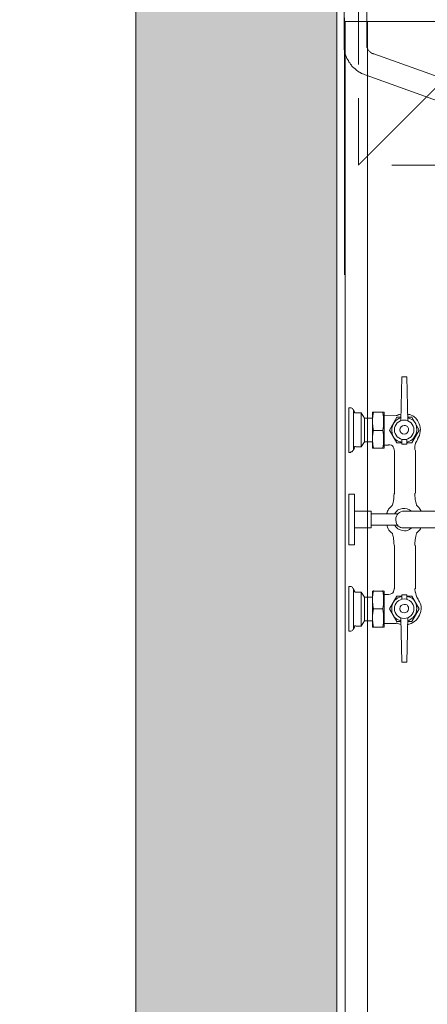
# Model space of a CAD drawing. Extents: x 3940905 to 4145695, y 925352 to 1109797.
# Tile 682 of 1056: x 4030917 to 4031373, y 1100216 to 1101317. Entities that reach past the tile are written whole.
import ezdxf

# ---------------------------------------------------------------- set-up
doc = ezdxf.new("R2010")
doc.units = 0
doc.header["$LTSCALE"] = 750
doc.header["$MEASUREMENT"] = 0
doc.linetypes.add('DASHED', pattern=[0.75, 0.5, -0.25])
doc.layers.get('0').update_dxf_attribs({"linetype": 'CONTINUOUS', "lineweight": 0})
for name, color, linetype, lineweight in [('CKD Equipments', 252, 'CONTINUOUS', 0), ('HATCH', 7, 'CONTINUOUS', 0), ('wall', 7, 'CONTINUOUS', 25)]:
    doc.layers.add(name, color=color, linetype=linetype, lineweight=lineweight)

# ---------------------------------------------------------------- blocks, each defined once
blk = doc.blocks.new('3')
at = {"color": 1, "linetype": 'DASHED', "ltscale": 0.2, "const_width": 1}
for points in [[(4045037.1, 1046868.2), (4044137.1, 1047768.2)], [(4045037.1, 1047768.2), (4044137.1, 1046868.2)]]:
    blk.add_lwpolyline(points, dxfattribs=at)
at = {"color": 1, "linetype": 'DASHED', "ltscale": 0.2}
blk.add_lwpolyline([(4044137.1, 1047768.2), (4045037.1, 1047768.2), (4045037.1, 1046868.2), (4044137.1, 1046868.2)], close=True, dxfattribs=at)

msp = doc.modelspace()

# ---------------------------------------------------------------- hatches: boundary and pattern name
at = {"layer": 'HATCH'}
h = msp.add_hatch(color=8, dxfattribs=at)
h.dxf.hatch_style = 1
h.paths.add_polyline_path([(4043641.8, 1102308.4), (4031046.8, 1102308.4), (4031046.8, 1088263.4), (4030916.8, 1088263.4), (4030916.8, 1074300.4), (4031079.8, 1074300.4), (4031079.8, 1067776.4), (4031536.8, 1067776.4), (4031536.8, 1072350.4), (4031536.8, 1074463.4), (4031146.8, 1074463.4), (4031146.8, 1088033.5), (4031271.8, 1088033.4), (4031271.8, 1102078.4), (4043641.8, 1102078.4)])

# ---------------------------------------------------------------- linework, layer by layer
at = {"layer": 'CKD Equipments', "color": 252}
for p, q in [((4031280, 1101971, -7.6), (4031280, 1101288.2, -7.6)), ((4031305.4, 1101288.2, -7.6), (4031305.4, 1101971, -7.6)), ((4031280, 1101288.2, -7.6), (4031280, 1101286.6, -7.6)), ((4031280, 1101286.6, -7.6), (4031280, 1101285.1, -7.6)), ((4031280, 1101285.1, -7.6), (4031280, 1101283.6, -7.6)), ((4031280, 1101283.6, -7.6), (4031280.5, 1101282.1, -7.6)), ((4031280.5, 1101282.1, -7.6), (4031281, 1101280.5, -7.6)), ((4031281, 1101280.5, -7.6), (4031281, 1101279.5, -7.6)), ((4031281, 1101279.5, -7.6), (4031281.5, 1101278, -7.6)), ((4031281.5, 1101278, -7.6), (4031282, 1101276.5, -7.6)), ((4031305.4, 1101287.6, -7.6), (4031305.4, 1101288.2, -7.6)), ((4031305.4, 1101287.1, -7.6), (4031305.4, 1101287.6, -7.6)), ((4031305.4, 1101286.6, -7.6), (4031305.4, 1101287.1, -7.6)), ((4031305.4, 1101286.1, -7.6), (4031305.4, 1101286.6, -7.6)), ((4031305.9, 1101285.6, -7.6), (4031305.4, 1101286.1, -7.6)), ((4031305.9, 1101285.1, -7.6), (4031305.9, 1101285.6, -7.6)), ((4031305.9, 1101284.6, -7.6), (4031305.9, 1101285.1, -7.6)), ((4031306.4, 1101284.6, -7.6), (4031305.9, 1101284.6, -7.6)), ((4031306.4, 1101284.1, -7.6), (4031306.4, 1101284.6, -7.6)), ((4031306.4, 1101283.6, -7.6), (4031306.4, 1101284.1, -7.6)), ((4031306.9, 1101283.6, -7.6), (4031306.4, 1101283.6, -7.6)), ((4031306.9, 1101283.1, -7.6), (4031306.9, 1101283.6, -7.6)), ((4031307.5, 1101282.6, -7.6), (4031306.9, 1101283.1, -7.6)), ((4031308, 1101282.1, -7.6), (4031307.5, 1101282.6, -7.6)), ((4031308.5, 1101281.5, -7.6), (4031308, 1101282.1, -7.6)), ((4031309, 1101281, -7.6), (4031308.5, 1101281.5, -7.6)), ((4031309.5, 1101281, -7.6), (4031309, 1101281, -7.6)), ((4031309.5, 1101280.5, -7.6), (4031309.5, 1101281, -7.6)), ((4031310, 1101280, -7.6), (4031309.5, 1101280.5, -7.6)), ((4031310.5, 1101280, -7.6), (4031310, 1101280, -7.6)), ((4031311, 1101279.5, -7.6), (4031310.5, 1101280, -7.6)), ((4031311.5, 1101279.5, -7.6), (4031311, 1101279.5, -7.6)), ((4031312, 1101279.5, -7.6), (4031311.5, 1101279.5, -7.6)), ((4031312.5, 1101279, -7.6), (4031312, 1101279.5, -7.6)), ((4031313, 1101279, -7.6), (4031312.5, 1101279, -7.6)), ((4031396.5, 1101249, -7.6), (4031313, 1101279, -7.6)), ((4031282, 1101276.5, -7.6), (4031282.5, 1101274.9, -7.6)), ((4031282.5, 1101274.9, -7.6), (4031283, 1101273.9, -7.6)), ((4031283, 1101273.9, -7.6), (4031284, 1101272.4, -7.6)), ((4031284, 1101272.4, -7.6), (4031284.6, 1101271.4, -7.6)), ((4031284.6, 1101271.4, -7.6), (4031285.1, 1101269.8, -7.6)), ((4031285.1, 1101269.8, -7.6), (4031286.1, 1101268.8, -7.6)), ((4031286.1, 1101268.8, -7.6), (4031287.1, 1101267.3, -7.6)), ((4031287.1, 1101267.3, -7.6), (4031288.1, 1101266.3, -7.6)), ((4031288.1, 1101266.3, -7.6), (4031288.6, 1101265.3, -7.6)), ((4031288.6, 1101265.3, -7.6), (4031289.6, 1101264.2, -7.6)), ((4031289.6, 1101264.2, -7.6), (4031290.7, 1101263.2, -7.6)), ((4031290.7, 1101263.2, -7.6), (4031292.2, 1101262.2, -7.6)), ((4031292.2, 1101262.2, -7.6), (4031293.2, 1101261.2, -7.6)), ((4031293.2, 1101261.2, -7.6), (4031294.2, 1101260.2, -7.6)), ((4031294.2, 1101260.2, -7.6), (4031295.2, 1101259.7, -7.6)), ((4031295.2, 1101259.7, -7.6), (4031296.8, 1101258.6, -7.6)), ((4031296.8, 1101258.6, -7.6), (4031297.8, 1101258.1, -7.6)), ((4031297.8, 1101258.1, -7.6), (4031299.3, 1101257.1, -7.6)), ((4031299.3, 1101257.1, -7.6), (4031300.3, 1101256.6, -7.6)), ((4031300.3, 1101256.6, -7.6), (4031301.9, 1101256.1, -7.6)), ((4031301.9, 1101256.1, -7.6), (4031303.4, 1101255.6, -7.6)), ((4031303.4, 1101255.6, -7.6), (4031304.4, 1101255.1, -7.6)), ((4031304.4, 1101255.1, -7.6), (4031388.4, 1101225.1, -7.6))]:
    msp.add_line(p, q, dxfattribs=at)
at = {"layer": 'CKD Equipments', "color": 1, "true_color": 0xff0000}
msp.add_line((4031280.2, 1101319.2, -7.6), (4031280.2, 1101031.7, -7.6), dxfattribs=at)
at = {"layer": 'CKD Equipments', "color": 252, "true_color": 0x989898}
for p, q in [((4032021.3, 1101315.1, -7.6), (4031281, 1101315.1, -7.6)), ((4031281, 1101315.1, -7.6), (4031281, 1100108.7, -7.6)), ((4031306.2, 1100108.7, -7.6), (4031306.2, 1101315.1, -7.6))]:
    msp.add_line(p, q, dxfattribs=at)
at = {"layer": 'CKD Equipments', "color": 5}
for p, q in [((4031344.3, 1100917.7, -7.6), (4031343.3, 1100868.4, -7.6)), ((4031344.3, 1100917.7, -7.6), (4031349.9, 1100917.7, -7.6)), ((4031349.9, 1100917.7, -7.6), (4031351, 1100868.4, -7.6)), ((4031287.4, 1100883.1, -7.6), (4031285.3, 1100883.1, -7.6)), ((4031285.3, 1100833.3, -7.6), (4031285.3, 1100883.1, -7.6)), ((4031290.4, 1100881.1, -7.6), (4031290.4, 1100835.3, -7.6)), ((4031291.4, 1100878.1, -7.6), (4031290.4, 1100881.1, -7.6)), ((4031299.1, 1100877.6, -7.6), (4031293, 1100877.6, -7.6)), ((4031299.1, 1100877.6, -7.6), (4031302.6, 1100871.4, -7.6)), ((4031299.1, 1100839.4, -7.6), (4031299.1, 1100877.6, -7.6)), ((4031302.6, 1100845, -7.6), (4031302.6, 1100871.4, -7.6)), ((4031311.8, 1100871.4, -7.6), (4031302.6, 1100871.4, -7.6)), ((4031324.5, 1100878.1, -7.6), (4031311.8, 1100878.1, -7.6)), ((4031311.8, 1100878.1, -7.6), (4031311.8, 1100857.7, -7.6)), ((4031324.5, 1100837.9, -7.6), (4031324.5, 1100878.1, -7.6)), ((4031324.5, 1100874, -7.6), (4031338.2, 1100874.5, -7.6)), ((4031330.6, 1100858.2, -7.6), (4031338.7, 1100872.5, -7.6)), ((4031338.7, 1100872.5, -7.6), (4031343.8, 1100872.5, -7.6)), ((4031351, 1100872.5, -7.6), (4031355.5, 1100872.5, -7.6)), ((4031355.5, 1100872.5, -7.6), (4031363.7, 1100858.2, -7.6)), ((4031311.8, 1100857.7, -7.6), (4031311.8, 1100837.9, -7.6)), ((4031323.5, 1100857.7, -7.6), (4031312.8, 1100857.7, -7.6)), ((4031338.7, 1100844, -7.6), (4031330.6, 1100858.2, -7.6)), ((4031363.7, 1100858.2, -7.6), (4031355.5, 1100844, -7.6)), ((4031291.4, 1100838.4, -7.6), (4031290.4, 1100835.3, -7.6)), ((4031299.1, 1100839.4, -7.6), (4031293, 1100839.4, -7.6)), ((4031299.1, 1100839.4, -7.6), (4031302.6, 1100845, -7.6)), ((4031311.8, 1100845, -7.6), (4031302.6, 1100845, -7.6)), ((4031324.5, 1100837.9, -7.6), (4031311.8, 1100837.9, -7.6)), ((4031324.5, 1100841.4, -7.6), (4031329.6, 1100841.4, -7.6)), ((4031344.3, 1100844, -7.6), (4031338.7, 1100844, -7.6)), ((4031344.3, 1100847.5, -7.6), (4031344.3, 1100842.4, -7.6)), ((4031349.9, 1100842.4, -7.6), (4031344.3, 1100842.4, -7.6)), ((4031349.9, 1100847.5, -7.6), (4031349.9, 1100842.4, -7.6)), ((4031355.5, 1100844, -7.6), (4031349.9, 1100844, -7.6)), ((4031287.4, 1100833.3, -7.6), (4031285.3, 1100833.3, -7.6)), ((4031336.2, 1100787.5, -7.6), (4031336.2, 1100835.3, -7.6)), ((4031359.6, 1100787.5, -7.6), (4031359.6, 1100835.3, -7.6)), ((4031359.6, 1100787.5, -7.6), (4031359.6, 1100835.3, -7.6)), ((4031336.2, 1100813.4, -7.6), (4031336.2, 1100786.5, -7.6)), ((4031285.3, 1100786.5, -7.6), (4031285.3, 1100730, -7.6)), ((4031285.3, 1100786.5, -7.6), (4031291.4, 1100786.5, -7.6)), ((4031291.4, 1100786.5, -7.6), (4031291.4, 1100758, -7.6)), ((4031310.3, 1100767.6, -7.6), (4031291.4, 1100767.6, -7.6)), ((4031310.3, 1100748.8, -7.6), (4031310.3, 1100767.6, -7.6)), ((4031340.3, 1100764.6, -7.6), (4031310.3, 1100764.6, -7.6)), ((4031850.4, 1100767.6, -7.6), (4031347.1, 1100767.6, -7.6)), ((4031291.4, 1100758, -7.6), (4031291.4, 1100730, -7.6)), ((4031310.3, 1100748.8, -7.6), (4031291.4, 1100748.8, -7.6)), ((4031340.3, 1100751.9, -7.6), (4031310.3, 1100751.9, -7.6)), ((4031850.4, 1100748.8, -7.6), (4031347.1, 1100748.8, -7.6)), ((4031285.3, 1100730, -7.6), (4031291.4, 1100730, -7.6)), ((4031336.2, 1100680.6, -7.6), (4031336.2, 1100729, -7.6)), ((4031336.2, 1100703, -7.6), (4031336.2, 1100729, -7.6)), ((4031359.6, 1100703, -7.6), (4031359.6, 1100729, -7.6)), ((4031359.6, 1100680.6, -7.6), (4031359.6, 1100729, -7.6)), ((4031287.4, 1100683.2, -7.6), (4031285.3, 1100683.2, -7.6)), ((4031285.3, 1100683.2, -7.6), (4031285.3, 1100633.3, -7.6)), ((4031290.4, 1100635.4, -7.6), (4031290.4, 1100681.1, -7.6)), ((4031291.4, 1100678.1, -7.6), (4031290.4, 1100681.1, -7.6)), ((4031299.1, 1100677.1, -7.6), (4031293, 1100677.1, -7.6)), ((4031299.1, 1100677.1, -7.6), (4031302.6, 1100671.5, -7.6)), ((4031299.1, 1100638.9, -7.6), (4031299.1, 1100677.1, -7.6)), ((4031324.5, 1100678.1, -7.6), (4031311.8, 1100678.1, -7.6)), ((4031311.8, 1100658.3, -7.6), (4031311.8, 1100678.1, -7.6)), ((4031324.5, 1100678.1, -7.6), (4031324.5, 1100637.9, -7.6)), ((4031324.5, 1100674.5, -7.6), (4031329.6, 1100674.5, -7.6)), ((4031338.7, 1100672.5, -7.6), (4031330.6, 1100658.3, -7.6)), ((4031344.3, 1100672.5, -7.6), (4031338.7, 1100672.5, -7.6)), ((4031344.3, 1100668.9, -7.6), (4031344.3, 1100674, -7.6)), ((4031349.9, 1100674, -7.6), (4031344.3, 1100674, -7.6)), ((4031349.9, 1100668.9, -7.6), (4031349.9, 1100674, -7.6)), ((4031355.5, 1100672.5, -7.6), (4031349.9, 1100672.5, -7.6)), ((4031363.7, 1100658.3, -7.6), (4031355.5, 1100672.5, -7.6)), ((4031302.6, 1100671.5, -7.6), (4031302.6, 1100645, -7.6)), ((4031311.8, 1100671.5, -7.6), (4031302.6, 1100671.5, -7.6)), ((4031311.8, 1100637.9, -7.6), (4031311.8, 1100658.3, -7.6)), ((4031323.5, 1100658.3, -7.6), (4031312.8, 1100658.3, -7.6)), ((4031330.6, 1100658.3, -7.6), (4031338.7, 1100644, -7.6)), ((4031355.5, 1100644, -7.6), (4031363.7, 1100658.3, -7.6)), ((4031299.1, 1100638.9, -7.6), (4031293, 1100638.9, -7.6)), ((4031299.1, 1100638.9, -7.6), (4031302.6, 1100645, -7.6)), ((4031311.8, 1100645, -7.6), (4031302.6, 1100645, -7.6)), ((4031324.5, 1100642, -7.6), (4031338.2, 1100642, -7.6)), ((4031338.7, 1100644, -7.6), (4031343.8, 1100644, -7.6)), ((4031344.3, 1100598.7, -7.6), (4031343.3, 1100648.1, -7.6)), ((4031349.9, 1100598.7, -7.6), (4031351, 1100648.1, -7.6)), ((4031351, 1100644, -7.6), (4031355.5, 1100644, -7.6)), ((4031287.4, 1100633.3, -7.6), (4031285.3, 1100633.3, -7.6)), ((4031291.4, 1100637.9, -7.6), (4031290.4, 1100635.4, -7.6)), ((4031324.5, 1100637.9, -7.6), (4031311.8, 1100637.9, -7.6)), ((4031344.3, 1100598.7, -7.6), (4031349.9, 1100598.7, -7.6))]:
    msp.add_line(p, q, dxfattribs=at)
for centre in [(4031347.1, 1100858.5, -7.6), (4031347.1, 1100658.5, -7.6)]:
    msp.add_circle(centre, 10.9, dxfattribs=at)
for points in [[(4031289.8, 1100881.1, -7.6), (4031289.5, 1100882.3, -7.6), (4031288.4, 1100883.1, -7.6), (4031287.1, 1100883.1, -7.6), (4031287.1, 1100883.1, -7.6), (4031287.1, 1100883.1, -7.6), (4031287.1, 1100883.1, -7.6)], [(4031291.1, 1100878.6, -7.6), (4031291.3, 1100878, -7.6), (4031292, 1100877.6, -7.6), (4031292.7, 1100877.6, -7.6), (4031292.7, 1100877.6, -7.6), (4031292.7, 1100877.6, -7.6), (4031292.7, 1100877.6, -7.6)], [(4031312.6, 1100878.2, -7.6), (4031311.5, 1100871.5, -7.6), (4031311.5, 1100864.7, -7.6), (4031312.6, 1100858.1, -7.6), (4031312.6, 1100858.1, -7.6), (4031312.6, 1100858.1, -7.6), (4031312.6, 1100858.1, -7.6)], [(4031323.2, 1100858.1, -7.6), (4031324.2, 1100864.7, -7.6), (4031324.2, 1100871.5, -7.6), (4031323.2, 1100878.2, -7.6), (4031323.2, 1100878.2, -7.6), (4031323.2, 1100878.2, -7.6), (4031323.2, 1100878.2, -7.6)], [(4031343.5, 1100872, -7.6), (4031337.2, 1100870.3, -7.6), (4031333, 1100864.5, -7.6), (4031333.2, 1100858.1, -7.6)], [(4031338, 1100874.5, -7.6), (4031338.5, 1100874.5, -7.6), (4031338.9, 1100874.6, -7.6), (4031339.4, 1100874.8, -7.6), (4031339.4, 1100874.8, -7.6), (4031339.4, 1100874.8, -7.6), (4031339.4, 1100874.8, -7.6)], [(4031343.5, 1100876.2, -7.6), (4031342.2, 1100875.9, -7.6), (4031340.9, 1100875.5, -7.6), (4031339.6, 1100874.9, -7.6), (4031339.6, 1100874.9, -7.6), (4031339.6, 1100874.9, -7.6), (4031339.6, 1100874.9, -7.6)], [(4031363.8, 1100865.4, -7.6), (4031361.5, 1100871.1, -7.6), (4031356.4, 1100875.1, -7.6), (4031350.4, 1100876.2, -7.6), (4031350.4, 1100876.2, -7.6), (4031350.4, 1100876.2, -7.6), (4031350.4, 1100876.2, -7.6)], [(4031361.1, 1100858.1, -7.6), (4031361.3, 1100864.5, -7.6), (4031357, 1100870.3, -7.6), (4031350.8, 1100872, -7.6), (4031350.8, 1100872, -7.6), (4031350.8, 1100872, -7.6), (4031350.8, 1100872, -7.6)], [(4031362, 1100848.3, -7.6), (4031365.5, 1100853.3, -7.6), (4031366.2, 1100859.8, -7.6), (4031363.8, 1100865.4, -7.6)], [(4031312.6, 1100858.4, -7.6), (4031311.5, 1100851.7, -7.6), (4031311.5, 1100844.9, -7.6), (4031312.6, 1100838.2, -7.6), (4031312.6, 1100838.2, -7.6), (4031312.6, 1100838.2, -7.6), (4031312.6, 1100838.2, -7.6)], [(4031323.2, 1100838.2, -7.6), (4031324.2, 1100844.9, -7.6), (4031324.2, 1100851.7, -7.6), (4031323.2, 1100858.4, -7.6), (4031323.2, 1100858.4, -7.6), (4031323.2, 1100858.4, -7.6), (4031323.2, 1100858.4, -7.6)], [(4031333.2, 1100858.1, -7.6), (4031333.3, 1100851.6, -7.6), (4031337.9, 1100846.1, -7.6), (4031344.3, 1100844.8, -7.6), (4031344.3, 1100844.8, -7.6), (4031344.3, 1100844.8, -7.6), (4031344.3, 1100844.8, -7.6)], [(4031350, 1100844.8, -7.6), (4031356.3, 1100846.1, -7.6), (4031360.9, 1100851.6, -7.6), (4031361.1, 1100858.1, -7.6)], [(4031362.4, 1100848.1, -7.6), (4031359.8, 1100844.5, -7.6), (4031358.7, 1100840, -7.6), (4031359.2, 1100835.6, -7.6), (4031359.2, 1100835.6, -7.6), (4031359.2, 1100835.6, -7.6), (4031359.2, 1100835.6, -7.6)], [(4031292.7, 1100839.9, -7.6), (4031292, 1100839.9, -7.6), (4031291.3, 1100839.5, -7.6), (4031291.1, 1100838.8, -7.6), (4031291.1, 1100838.8, -7.6), (4031291.1, 1100838.8, -7.6), (4031291.1, 1100838.8, -7.6)], [(4031335.7, 1100835.6, -7.6), (4031335.7, 1100839.1, -7.6), (4031332.8, 1100841.9, -7.6), (4031329.3, 1100841.9, -7.6), (4031329.3, 1100841.9, -7.6), (4031329.3, 1100841.9, -7.6), (4031329.3, 1100841.9, -7.6)], [(4031335.7, 1100835.6, -7.6), (4031335.7, 1100839.1, -7.6), (4031332.8, 1100841.9, -7.6), (4031329.3, 1100841.9, -7.6), (4031329.3, 1100841.9, -7.6), (4031329.3, 1100841.9, -7.6), (4031329.3, 1100841.9, -7.6)], [(4031287.1, 1100833.8, -7.6), (4031288.4, 1100833.8, -7.6), (4031289.5, 1100834.6, -7.6), (4031289.8, 1100835.9, -7.6), (4031289.8, 1100835.9, -7.6), (4031289.8, 1100835.9, -7.6), (4031289.8, 1100835.9, -7.6)], [(4031333.9, 1100774.5, -7.6), (4031335.1, 1100778.8, -7.6), (4031335.7, 1100783.3, -7.6), (4031335.7, 1100787.7, -7.6), (4031335.7, 1100787.7, -7.6), (4031335.7, 1100787.7, -7.6), (4031335.7, 1100787.7, -7.6)], [(4031359.1, 1100787.7, -7.6), (4031359.1, 1100783.2, -7.6), (4031359.7, 1100778.6, -7.6), (4031361, 1100774.3, -7.6), (4031361, 1100774.3, -7.6), (4031361, 1100774.3, -7.6), (4031361, 1100774.3, -7.6)], [(4031333.9, 1100774.1, -7.6), (4031330.9, 1100771.6, -7.6), (4031328.7, 1100768.3, -7.6), (4031327.5, 1100764.5, -7.6), (4031327.5, 1100764.5, -7.6), (4031327.5, 1100764.5, -7.6), (4031327.5, 1100764.5, -7.6)], [(4031333.8, 1100774.3, -7.6), (4031333.8, 1100774.2, -7.6), (4031333.8, 1100774.1, -7.6), (4031333.8, 1100774.1, -7.6), (4031333.8, 1100774.1, -7.6), (4031333.8, 1100774.1, -7.6), (4031333.8, 1100774.1, -7.6)], [(4031355.4, 1100767.6, -7.6), (4031352.6, 1100770.1, -7.6), (4031348.8, 1100771.1, -7.6), (4031345.1, 1100770.5, -7.6)], [(4031366, 1100767.7, -7.6), (4031364.7, 1100770.1, -7.6), (4031363, 1100772.3, -7.6), (4031360.9, 1100774.1, -7.6), (4031360.9, 1100774.1, -7.6), (4031360.9, 1100774.1, -7.6), (4031360.9, 1100774.1, -7.6)], [(4031345.1, 1100770.5, -7.6), (4031341.4, 1100769.9, -7.6), (4031338.2, 1100767.7, -7.6), (4031336.3, 1100764.5, -7.6), (4031336.3, 1100764.5, -7.6), (4031336.3, 1100764.5, -7.6), (4031336.3, 1100764.5, -7.6)], [(4031327.5, 1100752.1, -7.6), (4031328.7, 1100748.3, -7.6), (4031330.9, 1100744.9, -7.6), (4031334, 1100742.4, -7.6), (4031334, 1100742.4, -7.6), (4031334, 1100742.4, -7.6), (4031334, 1100742.4, -7.6)], [(4031336.3, 1100752, -7.6), (4031338.2, 1100748.8, -7.6), (4031341.4, 1100746.5, -7.6), (4031345.1, 1100745.9, -7.6)], [(4031345.1, 1100745.9, -7.6), (4031348.8, 1100745.3, -7.6), (4031352.6, 1100746.4, -7.6), (4031355.4, 1100748.9, -7.6), (4031355.4, 1100748.9, -7.6), (4031355.4, 1100748.9, -7.6), (4031355.4, 1100748.9, -7.6)], [(4031360.8, 1100742.9, -7.6), (4031362.9, 1100744.6, -7.6), (4031364.7, 1100746.8, -7.6), (4031365.9, 1100749.2, -7.6), (4031365.9, 1100749.2, -7.6), (4031365.9, 1100749.2, -7.6), (4031365.9, 1100749.2, -7.6)], [(4031333.8, 1100742.2, -7.6), (4031333.8, 1100742.2, -7.6), (4031333.8, 1100742.2, -7.6), (4031333.8, 1100742.2, -7.6), (4031333.8, 1100742.2, -7.6), (4031333.8, 1100742.2, -7.6), (4031333.8, 1100742.2, -7.6)], [(4031335.7, 1100729.2, -7.6), (4031335.7, 1100733.7, -7.6), (4031335.1, 1100738.2, -7.6), (4031333.9, 1100742.5, -7.6), (4031333.9, 1100742.5, -7.6), (4031333.9, 1100742.5, -7.6), (4031333.9, 1100742.5, -7.6)], [(4031360.9, 1100742.5, -7.6), (4031359.7, 1100738.2, -7.6), (4031359.1, 1100733.7, -7.6), (4031359.1, 1100729.2, -7.6), (4031359.1, 1100729.2, -7.6), (4031359.1, 1100729.2, -7.6), (4031359.1, 1100729.2, -7.6)], [(4031289.8, 1100681.1, -7.6), (4031289.5, 1100682.3, -7.6), (4031288.4, 1100683.2, -7.6), (4031287.1, 1100683.2, -7.6), (4031287.1, 1100683.2, -7.6), (4031287.1, 1100683.2, -7.6), (4031287.1, 1100683.2, -7.6)], [(4031291.1, 1100678.2, -7.6), (4031291.3, 1100677.5, -7.6), (4031292, 1100677.1, -7.6), (4031292.7, 1100677.1, -7.6), (4031292.7, 1100677.1, -7.6), (4031292.7, 1100677.1, -7.6), (4031292.7, 1100677.1, -7.6)], [(4031312.6, 1100678.7, -7.6), (4031311.5, 1100672.1, -7.6), (4031311.5, 1100665.3, -7.6), (4031312.6, 1100658.6, -7.6), (4031312.6, 1100658.6, -7.6), (4031312.6, 1100658.6, -7.6), (4031312.6, 1100658.6, -7.6)], [(4031323.2, 1100658.6, -7.6), (4031324.2, 1100665.3, -7.6), (4031324.2, 1100672.1, -7.6), (4031323.2, 1100678.7, -7.6), (4031323.2, 1100678.7, -7.6), (4031323.2, 1100678.7, -7.6), (4031323.2, 1100678.7, -7.6)], [(4031329.3, 1100674.5, -7.6), (4031332.8, 1100674.5, -7.6), (4031335.7, 1100677.4, -7.6), (4031335.7, 1100680.9, -7.6), (4031335.7, 1100680.9, -7.6), (4031335.7, 1100680.9, -7.6), (4031335.7, 1100680.9, -7.6)], [(4031344.3, 1100672.2, -7.6), (4031337.9, 1100670.9, -7.6), (4031333.3, 1100665.4, -7.6), (4031333.2, 1100658.9, -7.6)], [(4031361.1, 1100658.9, -7.6), (4031360.9, 1100665.4, -7.6), (4031356.3, 1100670.9, -7.6), (4031350, 1100672.2, -7.6), (4031350, 1100672.2, -7.6), (4031350, 1100672.2, -7.6), (4031350, 1100672.2, -7.6)], [(4031359.1, 1100680.9, -7.6), (4031359.1, 1100679.6, -7.6), (4031359.3, 1100678.3, -7.6), (4031359.5, 1100677, -7.6), (4031359.5, 1100677, -7.6), (4031359.5, 1100677, -7.6), (4031359.5, 1100677, -7.6)], [(4031359.8, 1100677, -7.6), (4031360.1, 1100674, -7.6), (4031361.2, 1100671.2, -7.6), (4031362.9, 1100668.8, -7.6), (4031362.9, 1100668.8, -7.6), (4031362.9, 1100668.8, -7.6), (4031362.9, 1100668.8, -7.6)], [(4031364.3, 1100651.4, -7.6), (4031366.7, 1100657.1, -7.6), (4031366, 1100663.7, -7.6), (4031362.5, 1100668.8, -7.6), (4031362.5, 1100668.8, -7.6), (4031362.5, 1100668.8, -7.6), (4031362.5, 1100668.8, -7.6)], [(4031312.6, 1100658.4, -7.6), (4031311.5, 1100651.7, -7.6), (4031311.5, 1100644.9, -7.6), (4031312.6, 1100638.3, -7.6), (4031312.6, 1100638.3, -7.6), (4031312.6, 1100638.3, -7.6), (4031312.6, 1100638.3, -7.6)], [(4031323.2, 1100638.3, -7.6), (4031324.2, 1100644.9, -7.6), (4031324.2, 1100651.7, -7.6), (4031323.2, 1100658.4, -7.6), (4031323.2, 1100658.4, -7.6), (4031323.2, 1100658.4, -7.6), (4031323.2, 1100658.4, -7.6)], [(4031333.2, 1100658.9, -7.6), (4031333, 1100652.4, -7.6), (4031337.2, 1100646.7, -7.6), (4031343.5, 1100645, -7.6), (4031343.5, 1100645, -7.6), (4031343.5, 1100645, -7.6), (4031343.5, 1100645, -7.6)], [(4031350.5, 1100640.7, -7.6), (4031356.6, 1100641.7, -7.6), (4031361.8, 1100645.7, -7.6), (4031364.3, 1100651.4, -7.6)], [(4031350.8, 1100645, -7.6), (4031357, 1100646.7, -7.6), (4031361.3, 1100652.4, -7.6), (4031361.1, 1100658.9, -7.6)], [(4031292.7, 1100639.4, -7.6), (4031292, 1100639.4, -7.6), (4031291.3, 1100639, -7.6), (4031291.1, 1100638.3, -7.6), (4031291.1, 1100638.3, -7.6), (4031291.1, 1100638.3, -7.6), (4031291.1, 1100638.3, -7.6)], [(4031339.4, 1100642.2, -7.6), (4031338.9, 1100642.4, -7.6), (4031338.5, 1100642.5, -7.6), (4031338, 1100642.5, -7.6), (4031338, 1100642.5, -7.6), (4031338, 1100642.5, -7.6), (4031338, 1100642.5, -7.6)], [(4031339.6, 1100642.1, -7.6), (4031340.9, 1100641.5, -7.6), (4031342.2, 1100641.1, -7.6), (4031343.5, 1100640.8, -7.6), (4031343.5, 1100640.8, -7.6), (4031343.5, 1100640.8, -7.6), (4031343.5, 1100640.8, -7.6)], [(4031287.1, 1100633.3, -7.6), (4031288.4, 1100633.3, -7.6), (4031289.5, 1100634.2, -7.6), (4031289.8, 1100635.4, -7.6), (4031289.8, 1100635.4, -7.6), (4031289.8, 1100635.4, -7.6), (4031289.8, 1100635.4, -7.6)]]:
    msp.add_open_spline(points, degree=3, dxfattribs=at)
for points, knots in [([(4031347.1, 1100863.3, -7.6), (4031344.5, 1100863.3, -7.6), (4031342.3, 1100861.1, -7.6), (4031342.3, 1100858.5, -7.6), (4031342.3, 1100855.8, -7.6), (4031344.5, 1100853.6, -7.6), (4031347.1, 1100853.6, -7.6), (4031349.8, 1100853.6, -7.6), (4031352, 1100855.8, -7.6), (4031352, 1100858.5, -7.6), (4031352, 1100861.1, -7.6), (4031349.8, 1100863.3, -7.6), (4031347.1, 1100863.3, -7.6), (4031347.1, 1100863.3, -7.6), (4031347.1, 1100863.3, -7.6), (4031347.1, 1100863.3, -7.6)], [0, 0, 0, 0, 1, 1, 1, 2, 2, 2, 3, 3, 3, 3.25, 3.5, 3.75, 4, 4, 4, 4]), ([(4031347.1, 1100767.6, -7.6), (4031341.9, 1100767.6, -7.6), (4031337.7, 1100763.4, -7.6), (4031337.7, 1100758.2, -7.6), (4031337.7, 1100753, -7.6), (4031341.9, 1100748.8, -7.6), (4031347.1, 1100748.8, -7.6), (4031347.1, 1100748.8, -7.6), (4031347.1, 1100748.8, -7.6), (4031347.1, 1100748.8, -7.6)], [0, 0, 0, 0, 1, 1, 1, 1.25, 1.5, 1.75, 2, 2, 2, 2]), ([(4031347.1, 1100663.3, -7.6), (4031344.5, 1100663.3, -7.6), (4031342.3, 1100661.2, -7.6), (4031342.3, 1100658.5, -7.6), (4031342.3, 1100655.8, -7.6), (4031344.5, 1100653.7, -7.6), (4031347.1, 1100653.7, -7.6), (4031349.8, 1100653.7, -7.6), (4031352, 1100655.8, -7.6), (4031352, 1100658.5, -7.6), (4031352, 1100661.2, -7.6), (4031349.8, 1100663.3, -7.6), (4031347.1, 1100663.3, -7.6), (4031347.1, 1100663.3, -7.6), (4031347.1, 1100663.3, -7.6), (4031347.1, 1100663.3, -7.6)], [0, 0, 0, 0, 1, 1, 1, 2, 2, 2, 3, 3, 3, 3.25, 3.5, 3.75, 4, 4, 4, 4])]:
    msp.add_open_spline(points, degree=3, knots=knots, dxfattribs=at)
at = {"layer": 'wall', "lineweight": 0, "ltscale": 2, "elevation": -7.6}
msp.add_lwpolyline([(4043641.8, 1102308.4), (4031046.8, 1102308.4), (4031046.8, 1088263.4), (4030916.8, 1088263.4), (4030916.8, 1074300.4), (4031079.8, 1074300.4), (4031079.8, 1067776.4), (4031536.8, 1067776.4), (4031536.8, 1074463.4), (4031146.8, 1074463.4), (4031146.8, 1088033.5), (4031271.8, 1088033.4), (4031271.8, 1102078.4), (4043641.8, 1102078.4)], close=True, dxfattribs=at)

# ---------------------------------------------------------------- block references
msp.add_blockref('3', (-12841.3, 54286.2, -7.6))

doc.saveas('drawing.dxf')
